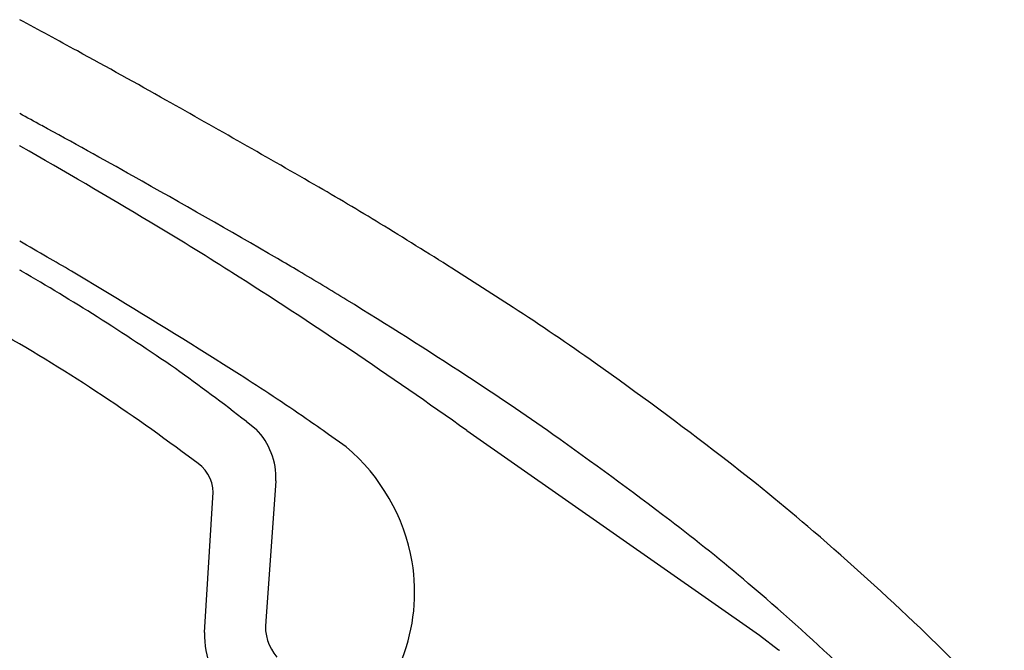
# Model space of a CAD drawing. Extents: x 148869 to 161638, y 453607 to 469810.
# Tile 1005 of 1056: x 159140.983 to 159141.785, y 459860.511 to 459861.024. Entities that reach past the tile are written whole.
import ezdxf

# ---------------------------------------------------------------- set-up
doc = ezdxf.new("R2010")
doc.units = 0
doc.layers.add('LKI_V01_KANTRIJWEG', color=252, linetype='CONTINUOUS')

msp = doc.modelspace()

# ---------------------------------------------------------------- linework, layer by layer
at = {"layer": 'LKI_V01_KANTRIJWEG'}
for p, q in [((159141.05591, 459860.80109), (159141.02512, 459860.8195)), ((159141.05591, 459860.80109), (159141.02512, 459860.8195)), ((159141.1557, 459860.81848), (159141.15409, 459860.8195)), ((159141.1557, 459860.81848), (159141.15409, 459860.8195)), ((159141.38461, 459860.78998), (159141.3386, 459860.8195)), ((159141.38461, 459860.78998), (159141.3386, 459860.8195)), ((159141.16757, 459860.69703), (159141.1756, 459860.69077)), ((159141.16757, 459860.69703), (159141.1756, 459860.69077)), ((159141.34701, 459860.68963), (159141.58517, 459860.52287)), ((159141.34701, 459860.68963), (159141.58517, 459860.52287)), ((159141.24887, 459860.67631), (159141.2345, 459860.68641)), ((159141.24887, 459860.67631), (159141.2345, 459860.68641)), ((159141.12825, 459860.66283), (159141.12014, 459860.66875)), ((159141.12825, 459860.66283), (159141.12014, 459860.66875)), ((159141.19167, 459860.6488), (159141.1834, 459860.53431)), ((159141.19167, 459860.6488), (159141.1834, 459860.53431)), ((159141.13347, 459860.52518), (159141.14034, 459860.63513)), ((159141.13347, 459860.52518), (159141.14034, 459860.63513)), ((159141.58517, 459860.52287), (159141.60071, 459860.51093)), ((159141.58517, 459860.52287), (159141.60071, 459860.51093)), ((159141.60071, 459860.51093), (159141.6016, 459860.51061)), ((159141.60071, 459860.51093), (159141.6016, 459860.51061))]:
    msp.add_line(p, q, dxfattribs=at)
msp.add_lwpolyline([(159140.98406, 459860.92116), (159140.98357, 459860.92144), (159140.98308, 459860.92172)], dxfattribs=at)
msp.add_lwpolyline([(159140.98406, 459860.92116), (159140.98357, 459860.92144), (159140.98308, 459860.92172)], dxfattribs=at)
for centre, radius, start, end in [((159137.95837, 459855.39935), 6.38667, 61.252588, 61.7319), ((159137.95837, 459855.39935), 6.38667, 61.252588, 61.7319), ((159137.71774, 459854.94843), 6.89775, 60.616231, 61.301542), ((159137.71774, 459854.94843), 6.89775, 60.616231, 61.301542), ((159135.26445, 459850.57582), 11.91155, 59.964806, 60.653619), ((159135.26445, 459850.57582), 11.91155, 59.964806, 60.65362), ((159139.16876, 459857.58906), 3.81747, 61.3177, 61.62315), ((159139.16876, 459857.58906), 3.81747, 61.3177, 61.62315), ((159137.81811, 459855.10677), 6.64343, 60.638922, 61.373413), ((159137.81811, 459855.10677), 6.64343, 60.638922, 61.373413), ((159137.5062, 459854.87291), 6.97688, 59.098247, 60.100193), ((159137.5062, 459854.87291), 6.97688, 59.098247, 60.100193), ((159136.12375, 459852.09336), 10.10052, 59.876256, 60.64344), ((159136.12375, 459852.09336), 10.10052, 59.876256, 60.64344), ((159140.10899, 459858.95039), 2.23669, 58.43297, 60.0227), ((159140.10899, 459858.95039), 2.23669, 58.43297, 60.0227), ((159139.63529, 459858.42666), 2.83416, 57.59554, 59.13422), ((159139.63529, 459858.42666), 2.83416, 57.59554, 59.13422), ((159138.87961, 459856.9419), 4.59156, 57.619, 58.48256), ((159138.87961, 459856.9419), 4.59156, 57.619, 58.48256), ((159136.49863, 459853.04723), 8.99434, 59.928471, 60.093515), ((159136.49863, 459853.04723), 8.99434, 59.928472, 60.093515), ((159140.11365, 459859.28039), 1.78876, 59.36556, 60.09249), ((159140.11365, 459859.28039), 1.78876, 59.36556, 60.09249), ((159140.15626, 459859.03706), 2.07082, 59.39992, 59.96115), ((159140.15626, 459859.03706), 2.07082, 59.39992, 59.96115), ((159140.91361, 459860.69874), 0.14005, 59.57305, 60.25863), ((159140.91361, 459860.69874), 0.14005, 59.57305, 60.25863), ((159140.08298, 459859.26008), 1.80127, 57.67741, 59.96627), ((159140.08298, 459859.26008), 1.80127, 57.67741, 59.96627), ((159138.84282, 459857.17789), 4.31316, 56.03994, 57.57201), ((159138.84282, 459857.17789), 4.31316, 56.03994, 57.57201), ((159140.0826, 459858.90733), 2.21998, 58.2935, 59.46807), ((159140.0826, 459858.90733), 2.21998, 58.2935, 59.46807), ((159138.03221, 459855.8114), 5.83436, 57.557597, 58.784554), ((159138.03221, 459855.8114), 5.83436, 57.557597, 58.784554), ((159138.99388, 459857.13299), 4.30171, 56.83746, 58.3775), ((159138.99388, 459857.13299), 4.30171, 56.83746, 58.3775), ((159140.28339, 459859.097), 2.01962, 54.6666, 56.95739), ((159140.28339, 459859.097), 2.01962, 54.6666, 56.95739), ((159140.23615, 459859.4921), 1.47172, 53.08304, 60.70068), ((159140.23615, 459859.4921), 1.47172, 53.08304, 60.70068), ((159140.09731, 459859.27951), 1.77719, 55.26987, 57.73277), ((159140.09731, 459859.27951), 1.77719, 55.26987, 57.73277), ((159138.83386, 459857.16513), 4.32874, 54.50909, 56.03588), ((159138.83386, 459857.16513), 4.32874, 54.50909, 56.03588), ((159139.6535, 459858.2064), 3.11046, 52.33339, 54.68865), ((159139.6535, 459858.2064), 3.11046, 52.33339, 54.68865), ((159140.11266, 459859.34179), 1.71741, 52.10291, 54.50714), ((159140.11266, 459859.34179), 1.71741, 52.10291, 54.50714), ((159140.28672, 459859.35801), 1.63183, 55.27471, 57.56002), ((159140.28672, 459859.35801), 1.63183, 55.27471, 57.56002), ((159140.07838, 459858.79219), 2.31952, 54.75423, 56.8435), ((159140.07838, 459858.79219), 2.31952, 54.75423, 56.8435), ((159140.44974, 459859.58785), 1.35007, 54.4597, 55.40445), ((159140.44974, 459859.58785), 1.35007, 54.4597, 55.40445), ((159141.134, 459860.65078), 0.05771, 358.0346, 43.86834), ((159141.134, 459860.65078), 0.05771, 358.0346, 43.86834), ((159139.59702, 459858.1075), 3.15648, 52.64376, 54.79074), ((159139.59702, 459858.1075), 3.15648, 52.64376, 54.79074), ((159141.14618, 459860.5551), 0.15886, 10.03843, 49.72806), ((159141.14618, 459860.5551), 0.15886, 10.03843, 49.72806), ((159141.14618, 459860.5551), 0.15886, 10.03843, 49.72806), ((159141.14618, 459860.5551), 0.15886, 10.03843, 49.72806), ((159140.44856, 459859.2349), 1.81049, 49.2984, 52.36108), ((159140.44856, 459859.2349), 1.81049, 49.2984, 52.36108), ((159141.11114, 459860.63887), 0.02944, 352.70048, 54.4584), ((159141.11114, 459860.63887), 0.02944, 352.70048, 54.4584), ((159140.59508, 459859.41154), 1.51433, 49.62156, 52.72251), ((159140.59508, 459859.41154), 1.51433, 49.62156, 52.72251), ((159140.20467, 459858.95023), 2.18535, 46.23845, 49.31787), ((159140.20467, 459858.95023), 2.18535, 46.23845, 49.31787), ((159141.15195, 459860.55844), 0.15262, 309.24577, 9.17943), ((159141.15195, 459860.55844), 0.15262, 309.24577, 9.17943), ((159140.31359, 459859.0787), 1.95024, 46.67838, 49.65644), ((159140.31359, 459859.0787), 1.95024, 46.67838, 49.65644), ((159141.22045, 459860.5298), 0.03732, 173.06098, 221.48851), ((159141.22045, 459860.5298), 0.03732, 173.06098, 221.48851), ((159140.66681, 459859.43191), 1.51782, 42.57621, 46.26164), ((159140.66681, 459859.43191), 1.51782, 42.57621, 46.26164), ((159141.20468, 459860.5232), 0.07123, 178.41035, 225.67317), ((159141.20468, 459860.5232), 0.07123, 178.41035, 225.67317)]:
    msp.add_arc(centre, radius, start, end, dxfattribs=at)

doc.saveas('drawing.dxf')
